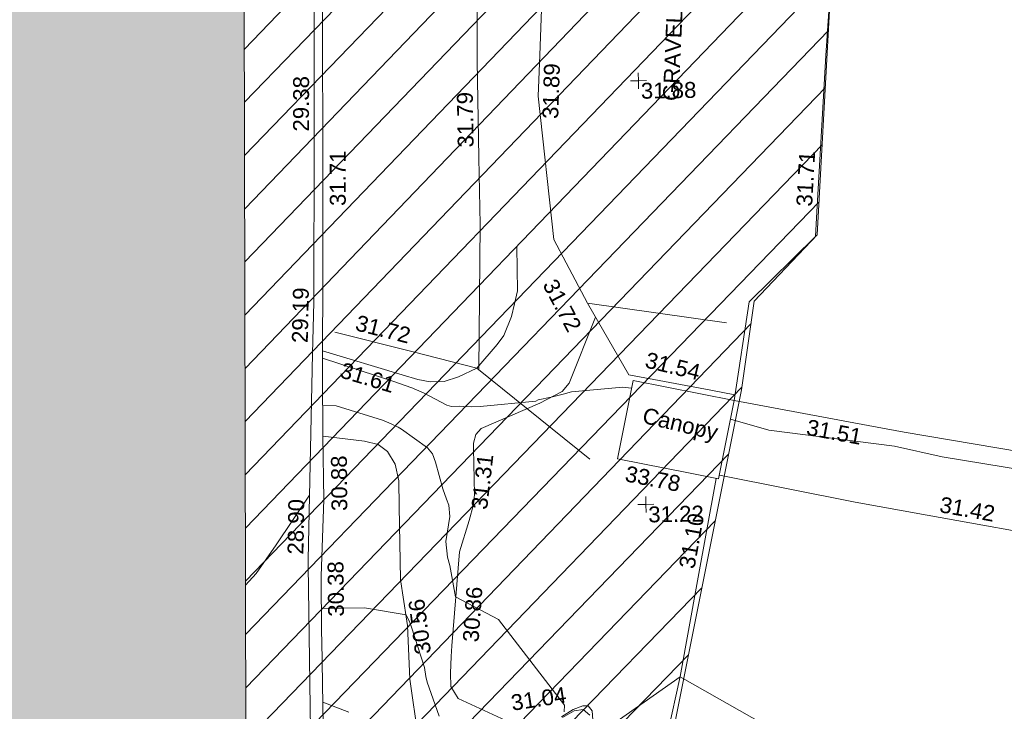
# Model space of a CAD drawing. Header units: millimetres. Extents: x -287732 to 520720, y -88450 to 287754.
# Tile 280 of 383: x 80720 to 103964, y 141384 to 157705. Entities that reach past the tile are written whole.
import ezdxf

# ---------------------------------------------------------------- set-up
doc = ezdxf.new("R2010")
doc.units = ezdxf.units.MM
doc.linetypes.add('IMPORT-HIDDEN2 _3_', pattern=[4762.5, 3175, -1587.5])
doc.linetypes.add('IMPORT-UG_ELEC_STREET LIGHTING_QLB2 _2_', pattern=[2700, 1500, -300.0000000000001, 0, -250, 150, -300.0000000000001, 0, -200])
for name, color, linetype, lineweight, true_color in [('00_UAV_BUILDING_CANOPY', 7, 'Continuous', 9, 0xff7fff), ('00_UAV_FENCE', 7, 'Continuous', 9, 0x264c2f), ('00_UAV_LEVEL_SPOT', 7, 'Continuous', 9, 0x666666), ('00_UAV_SLOPE_BOTTOM', 30, 'Continuous', 9, 0xff7f00), ('00_UAV_SLOPE_TOP', 40, 'Continuous', 9, 0xffbf00), ('00_UAV_WALL', 7, 'Continuous', 9, 0x7c00a5), ('01_DTM_CONTOUR_MJR', 7, 'Continuous', 9, 0x7f3f00), ('01_DTM_CONTOUR_MNR', 7, 'Continuous', 9, 0xa5a552), ('12333-PUM-2D-U-0001-C01 - Rev2_REVIT IMPORT_dwg', 7, 'Continuous', 9, 0x767676), ('A_RHA_Line', 7, 'Continuous', 9, 0x00a600), ('PUM-CHAMBER EXTENTS', 6, 'IMPORT-HIDDEN2 _3_', 9, 0xff00ff), ('PUM-UNABLE TO SURVEY', 190, 'Continuous', 9, 0x7f00ff)]:
    doc.layers.add(name, color=color, linetype=linetype, lineweight=lineweight, true_color=true_color)
doc.layers.add('00_UAV_SURVEY_TEXT', color=7, linetype='Continuous', lineweight=9)
doc.layers.add('A_RHA_Detail', color=7, linetype='Continuous', lineweight=9)
doc.styles.add('Swis721 Lt BT_2', font='swissl.ttf', dxfattribs={"height": 375})

# ---------------------------------------------------------------- blocks, each defined once
blk = doc.blocks.new('12333-PUM-2D-U-0001-C01 - Rev2_REVIT IMPORT_dwg_UAV-2077255-Site Location Plan Proposed')
at = {"layer": '00_UAV_LEVEL_SPOT', "color": 254, "true_color": 0xcccccc, "flags": 128}
for points in [[(0, -500.0000000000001), (0, 0), (-500.0000000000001, 0)], [(500.0000000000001, 0), (0, 0), (0, 500.0000000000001)]]:
    blk.add_lwpolyline(points, dxfattribs=at)
blk = doc.blocks.new('12333-PUM-2D-U-0001-C01 - Rev2_REVIT IMPORT_dwg_MGS62954_T2_Galway_ITM_3d_Rev1-2077680-Site Location Plan Proposed')
at = {"layer": '00_UAV_BUILDING_CANOPY', "color": 254, "true_color": 0xcccccc, "flags": 128}
blk.add_lwpolyline([(533999747.9680002, 725702926.6840005), (534002124.9680003, 725702414.684), (534001728.2167767, 725700572.7354485), (534001060.9033482, 725700716.4731327), (533999351.2167767, 725701084.7354487)], close=True, dxfattribs=at)
at = {"layer": '00_UAV_FENCE', "color": 254, "true_color": 0xcccccc}
blk.add_line((534001980.4570001, 725704250.7944999), (533998706.4570002, 725704770.7944999), dxfattribs=at)
at = {"layer": '00_UAV_FENCE', "color": 254, "true_color": 0xcccccc, "flags": 128}
for points in [[(533982438.1220002, 725724022.3755002), (533985943.1220002, 725724539.3755001), (533986665.2197314, 725724929.8094152), (533989113.122, 725726253.3755002), (533991259.0335968, 725726809.2712353), (533992456.1220001, 725727119.3755001), (533994292.122, 725726287.3755003), (533995488.918522, 725725019.9363321), (533996901.1220001, 725723524.3755001), (533997338.0374556, 725720622.6798762), (533997413.4570001, 725720121.7945001), (533997560.4570001, 725716590.7945), (533997627.6195897, 725715634.9365263), (533997810.4570001, 725713032.7945), (533997680.3679177, 725710645.6953809), (533997627.4570001, 725709674.7945), (533997938.4570001, 725706285.7945), (533998219.477912, 725705731.4368416), (533998706.4570002, 725704770.7944999), (533999654.4570001, 725703066.7944999), (534001579.4926834, 725702666.262988), (534002147.9114427, 725702547.995245)], [(534002124.9680001, 725702414.684), (534002524.1140001, 725704733.8935), (534004114.1140001, 725706251.8935), (534004147.020545, 725706695.6398854), (534004430.4570001, 725710517.7945), (534004531.7503123, 725711678.2747675), (534004822.4570002, 725715008.7945), (534004870.0644059, 725716662.0698646), (534004888.4570002, 725717300.7945001), (534005309.4570001, 725720098.7944999), (534005582.3971291, 725721605.0424485), (534006196.4570001, 725724993.7945), (534006458.4932612, 725726380.8219284)], [(533996113.7648008, 725703247.5412977), (533996202.4570001, 725706675.7945001), (533996202.8639226, 725708245.7016535), (533996203.4570001, 725710533.7945001), (533996259.5097153, 725713244.503803), (533996278.4570001, 725714160.7945), (533996310.4570001, 725717523.7945001), (533996270.1785538, 725718242.4467787), (533996215.4570001, 725719218.7944999), (533995209.4570001, 725722710.7945001), (533994930.2523202, 725722976.8880479), (533992973.4570002, 725724841.7945), (533990692.6774017, 725724660.1610513), (533989540.1220001, 725724568.3755001), (533989384.1220002, 725720740.3755001)], [(533998695.9680001, 725701087.684), (533996066.9680001, 725703286.6840001), (533994568.0064812, 725703693.7373227), (533992726.9680001, 725704193.6840001)], [(534034066.1140001, 725694619.8935002), (534033886.1140001, 725695206.8935), (534031676.1140001, 725695871.8935001), (534029678.9874103, 725696445.8533489), (534028527.1140001, 725696776.8935001), (534025454.114, 725697735.8935001), (534024888.6838627, 725697873.4146086), (534021622.1140001, 725698667.8935), (534020017.697511, 725698998.7121568), (534017165.114, 725699586.8935), (534015108.6750864, 725699944.9454408), (534013897.1140001, 725700155.8935), (534010189.6501126, 725700840.3920677), (534009981.114, 725700878.8935), (534006130.114, 725701596.8935001), (534005277.1623988, 725701771.0533725), (534002124.9680001, 725702414.684)], [(533993691.643, 725678703.6135001), (533993851.6430001, 725682212.6135002), (533993864.4205722, 725683699.7890769), (533993885.9680001, 725686207.6840001), (533994062.7997907, 725688692.1306496), (533994106.9680001, 725689312.684), (533994387.9680001, 725690681.684), (533995427.9680001, 725692622.684), (533996131.272795, 725692530.1396747), (533999812.9680001, 725692045.6840001), (534000110.7220907, 725693295.6711402), (534000736.9680001, 725695924.6840001), (534001186.7326518, 725698172.1673436), (534001669.6567504, 725700585.3491353)], [(534001747.6994078, 725700663.1850859), (534004939.9680001, 725699963.684), (534006638.98102, 725699629.368639), (534009955.9680001, 725698976.6840001), (534011549.7333789, 725698692.0586627), (534014625.9680001, 725698142.6839999), (534016460.8581471, 725697756.6061381), (534018926.1140001, 725697237.8935001), (534021354.0248355, 725696729.2423983), (534021494.1140002, 725696699.8935), (534025137.1140001, 725695838.8935), (534026216.6591423, 725695567.1073939), (534027552.114, 725695230.8935001), (534030991.114, 725694145.8935), (534031006.4631564, 725694140.7330486), (534034242.114, 725693052.8935001), (534034206.114, 725693664.8935)]]:
    blk.add_lwpolyline(points, dxfattribs=at)
at = {"layer": '00_UAV_SLOPE_BOTTOM', "color": 254, "true_color": 0xcccccc, "flags": 128}
for points in [[(533996015.4570001, 725701717.7945), (533996140.4570001, 725701858.7945), (533997536.4570001, 725702433.7945), (533998068.4570001, 725702696.7945), (533998242.4570001, 725702893.7945), (533998890.3066496, 725704440.3305728)], [(533992406.9680001, 725701746.684), (533993382.4570001, 725701608.7944999), (533993707.4570001, 725701521.7945001), (533993926.4570001, 725701354.7945001), (533994095.4570001, 725701056.7945), (533994177.4570001, 725700656.7945001), (533994178.4570001, 725700055.7945001), (533994180.4570001, 725698328.7945001), (533994222.5335636, 725698014.2359159), (533994325.4570001, 725697244.7945001), (533994360.4570001, 725695976.7944999), (533994528.4570001, 725694605.7945)]]:
    blk.add_lwpolyline(points, dxfattribs=at)
at = {"layer": '00_UAV_SLOPE_TOP', "color": 254, "true_color": 0xcccccc, "flags": 128}
for points in [[(533997062.4570002, 725706131.7945001), (533997055.4570001, 725705090.7945), (533996981.4570001, 725704784.7945), (533996909.4570001, 725704489.7945001), (533996720.4570001, 725704041.7945001), (533996554.4570002, 725703833.7945), (533996066.9680001, 725703286.6840001), (533995630.4570001, 725703087.7945001), (533995289.4570001, 725702986.7944999), (533994962.4570001, 725702979.7945001), (533994665.4570002, 725703041.7945), (533994298.6664871, 725703159.6357864), (533992430.9680003, 725703759.684)], [(533998656.4570001, 725694939.7944999), (533998644.4570001, 725695152.7945), (533998555.4570001, 725695269.7945), (533998429.4570001, 725695276.7945), (533998197.4570001, 725695192.7945), (533997920.4570002, 725695020.7944999)], [(533996606.457, 725694960.7945), (533995490.4570001, 725695494.7945001), (533995319.4570003, 725695781.7945), (533995321.4570001, 725696096.7945), (533995343.9926891, 725696491.4735925), (533995358.4570001, 725696744.7945001), (533995580.4570001, 725698955.7945), (533995819.4570003, 725699691.7945), (533995934.4570001, 725700065.7945001), (533995956.4570001, 725700304.7945), (533995956.4570001, 725701393.8699777), (533995956.4570001, 725701515.7945), (533996015.4570003, 725701717.7945)]]:
    blk.add_lwpolyline(points, dxfattribs=at)
at = {"layer": '00_UAV_WALL', "color": 254, "true_color": 0xcccccc, "flags": 128}
for points in [[(533991946.8540001, 725678560.2585), (533991964.9494503, 725678803.5330938), (533992087.968, 725681856.684), (533992100.8872958, 725682667.699386), (533992136.968, 725684932.684), (533992239.9501766, 725687663.0667092), (533992288.968, 725688962.6840001), (533992280.9680001, 725691912.6840001), (533992282.1702427, 725691935.3506714), (533992280.0458808, 725692344.9123584), (533992273.9680002, 725693516.684), (533992288.968, 725694904.6840003), (533992292.9680001, 725696912.6840001), (533992294.2759983, 725697112.2845222), (533992302.9680001, 725698438.6840001), (533992400.9680001, 725700250.6840001), (533992406.9680001, 725701746.684), (533992408.9433315, 725702064.1479753), (533992413.9680001, 725702871.684), (533992430.9680003, 725703759.684), (533992468.9680001, 725705337.6840001), (533992494.7225475, 725706903.8017467), (533992509.4570001, 725707799.7945), (533992570.2935384, 725711902.405002)], [(533991718.585, 725678814.779), (533991761.3979558, 725679818.3149525), (533991761.4323798, 725679823.3458691), (533991801.5850001, 725682388.7790002), (533991827.4972053, 725683706.6219188), (533991872.8446288, 725686012.9011853), (533991902.8110293, 725688705.5889663), (533991922.8963124, 725690510.3901883), (533991981.4815797, 725693235.2891474), (533991983.6731504, 725693704.4999399), (533992007.0123217, 725698701.3685498), (533992007.6747441, 725698843.1918048), (533992195.4807081, 725703689.248296), (533992242.69166, 725704907.457426), (533992316.1248336, 725708683.7302266), (533992381.1856673, 725712029.4586464), (533992397.1900485, 725713681.2148721), (533992445.6276332, 725718680.2885913), (533992456.1220001, 725719763.3755002)]]:
    blk.add_lwpolyline(points, dxfattribs=at)
at = {"layer": '01_DTM_CONTOUR_MJR', "color": 254, "true_color": 0xcccccc, "flags": 128}
blk.add_lwpolyline([(533992901.8645228, 725695219.233664), (533992290.0940507, 725695469.9614544)], dxfattribs=at)
at = {"layer": '01_DTM_CONTOUR_MNR', "color": 254, "true_color": 0xcccccc, "flags": 128}
for points in [[(533999709.7828019, 725702749.4062346), (533999507.716854, 725702773.4519691), (533998291.2201812, 725702689.5732045), (533998093.8352181, 725702639.0877761), (533997810.0000002, 725702570.0000002), (533997498.7239547, 725702511.0419916), (533997446.7761388, 725702483.4570394), (533996128.871167, 725702375.6359272), (533995925.8602711, 725702376.4546403), (533995742.1309284, 725702388.9318248), (533995631.2674898, 725702396.288066), (533995455.1298198, 725702391.4494599), (533995340.7834957, 725702424.0560964), (533994799.8176789, 725702726.507589), (533994576.4060853, 725702826.2517352), (533994543.755124, 725702840.1122797), (533994504.4303055, 725702856.4615017), (533994121.4891796, 725702998.7403365), (533992427.5442591, 725703580.8438855)], [(534004380.1078513, 725693767.8614568), (534000740, 725695920), (533999231.6998088, 725694898.3575528)], [(533998590.2702702, 725695050.5405405), (533998433.6317135, 725695187.3913045), (533998219.9676201, 725695156.4543984), (533997945.0408799, 725695008.1882643)], [(533997983.4000001, 725695136.8000001), (533997999.9201118, 725695299.1985307), (533996471.698486, 725697348.3561747), (533995470, 725697900), (533995344.5140676, 725698635.9713571), (533995299.1857711, 725698833.6335969), (533995266.2271805, 725699206.5357869), (533995367.0057864, 725699792.1999141), (533995350.9278985, 725700066.6910167), (533995292.7004591, 725700210.0270282), (533995211.3210346, 725700451.4182178), (533995049.4866708, 725701080.0890657), (533994984.3291889, 725701278.7050683), (533994869.837924, 725701428.705639), (533994261.5289609, 725701874.6526273), (533994182.0921707, 725701925.7240115), (533994019.445049, 725702009.9546609), (533993818.519488, 725702096.1107503), (533992731.6633395, 725702452.1692706), (533992411.4681265, 725702469.9186177)], [(534025349.2970878, 725697122.7886028), (534024560.6341183, 725697506.4291625), (534021620, 725698670.0000001), (534017170.0000001, 725699590.0000001), (534014480.7221875, 725700678.7478828), (534014031.6670402, 725700721.448134), (534011290.0000001, 725700640), (534009975.5637075, 725700458.5522165), (534007009.4975086, 725700998.3594068), (534005891.1763167, 725701270.86484), (534002934.7718468, 725701702.1308424), (534002031.4020118, 725701980.2965896)], [(533992066.2498626, 725700354.6365284), (533991260.3722934, 725699202.0650829), (533990771.9223536, 725698533.7291317), (533990517.1160828, 725698260.7931753)], [(533995034.4934732, 725695089.2584023), (533994761.1661807, 725695896.4237124), (533994736.8067227, 725696027.1008406), (533994705.6010699, 725696242.6568133), (533994418.4119353, 725697197.0815849), (533994380.5946819, 725697309.6182821), (533994300.0000001, 725697490), (533993312.470445, 725697678.2053077), (533992297.9963065, 725697680.0035518)]]:
    blk.add_lwpolyline(points, dxfattribs=at)
at = {"xscale": 0.375, "yscale": 0.375, "zscale": 0.375}
for p in [(534000000, 725710000.0000001), (534000000, 725700000)]:
    blk.add_blockref('12333-PUM-2D-U-0001-C01 - Rev2_REVIT IMPORT_dwg_UAV-2077255-Site Location Plan Proposed', p, dxfattribs=at)
at = {"layer": '00_UAV_BUILDING_CANOPY', "color": 251, "true_color": 0x666666, "char_height": 375, "attachment_point": 1, "line_spacing_factor": 1.005061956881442, "style": 'Swis721 Lt BT_2'}
for s, insert, width, rotation in [('Canopy', (534000020.091337, 725702295.9584101), 2113.25889379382, 345.5061438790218), ('33.78', (533999575.3379589, 725700925.068161), 1495.902363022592, 347.8443495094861)]:
    blk.add_mtext(s, dxfattribs=dict(at, insert=insert, width=width, rotation=rotation))
at = {"layer": '00_UAV_FENCE', "color": 251, "true_color": 0x666666, "char_height": 375, "width": 1495.902363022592, "attachment_point": 1, "line_spacing_factor": 1.005061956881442, "style": 'Swis721 Lt BT_2'}
for s, insert, rotation in [('31.89', (533997713.6990489, 725709146.9428091), 87.10843507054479), ('31.79', (533995707.6991319, 725708495.8300096), 89.98514883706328), ('31.71', (534003671.6353002, 725706981.579098), 85.75892554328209), ('31.72', (533997978.0853178, 725705399.8763057), 296.88184926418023), ('31.72', (533993288.0382064, 725704596.1129298), 344.8073155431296), ('31.54', (534000108.2337701, 725703601.7036023), 345.29848799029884), ('31.51', (534003871.2574262, 725701946.9765575), 348.4596969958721), ('31.42', (534006979.89043, 725700067.0136307), 348.86810655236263), ('31.10', (534000750.1883455, 725698514.4850805), 78.68349867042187)]:
    blk.add_mtext(s, dxfattribs=dict(at, insert=insert, rotation=rotation))
at = {"layer": '00_UAV_LEVEL_SPOT', "char_height": 375, "width": 1495.902363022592, "attachment_point": 1, "line_spacing_factor": 1.005061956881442, "style": 'Swis721 Lt BT_2'}
for s, insert in [('31.88', (534000051.8765643, 725709949.1441547)), ('31.22', (534000051.8765643, 725699949.1441548))]:
    blk.add_mtext(s, dxfattribs=dict(at, insert=insert))
at = {"layer": '00_UAV_SLOPE_BOTTOM', "color": 251, "true_color": 0x666666, "insert": (533994495.8061089, 725696537.0939968), "char_height": 375, "width": 1495.902363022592, "attachment_point": 1, "rotation": 96.30479166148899, "line_spacing_factor": 1.005061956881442, "style": 'Swis721 Lt BT_2'}
blk.add_mtext('30.56', dxfattribs=at)
at = {"layer": '00_UAV_SLOPE_TOP', "color": 251, "true_color": 0x666666, "char_height": 375, "width": 1495.902363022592, "attachment_point": 1, "line_spacing_factor": 1.005061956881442, "style": 'Swis721 Lt BT_2'}
for s, insert, rotation in [('31.61', (533992920.2327965, 725703487.5831431), 342.188992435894), ('31.31', (533995876.8302722, 725699979.2402232), 82.37047199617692), ('30.86', (533995619.4063267, 725696841.9297047), 84.89472516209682), ('31.04', (533996712.2961437, 725695556.2352736), 7.779488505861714)]:
    blk.add_mtext(s, dxfattribs=dict(at, insert=insert, rotation=rotation))
at = {"layer": '00_UAV_SURVEY_TEXT', "color": 251, "true_color": 0x666666, "insert": (534000565.6022352, 725709520.7587675), "char_height": 375, "width": 2322.210334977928, "attachment_point": 1, "rotation": 86.53897946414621, "line_spacing_factor": 1.005061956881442, "style": 'Swis721 Lt BT_2'}
blk.add_mtext('GRAVEL', dxfattribs=at)
at = {"layer": '00_UAV_WALL', "color": 251, "true_color": 0x666666, "char_height": 375, "width": 1495.902363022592, "attachment_point": 1, "line_spacing_factor": 1.005061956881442, "style": 'Swis721 Lt BT_2'}
for s, insert, rotation in [('29.38', (533991825.8493992, 725708943.3113569), 88.88597012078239), ('31.71', (533992663.8113508, 725707170.9920831), 89.0674662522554), ('29.19', (533991710.3039052, 725703958.2386947), 87.78064764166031), ('30.88', (533992576.0266281, 725699972.1380472), 89.53339814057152), ('28.90', (533991520.5397781, 725698968.008436), 88.05785501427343), ('30.38', (533992453.9544705, 725697479.6204214), 89.62454155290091)]:
    blk.add_mtext(s, dxfattribs=dict(at, insert=insert, rotation=rotation))
blk = doc.blocks.new('12333-PUM-2D-U-0001-C01 - Rev2_REVIT IMPORT_dwg-1620468-Site Location Plan Proposed')
at = {"layer": 'PUM-CHAMBER EXTENTS', "true_color": 0xfff4d4}
h = blk.add_hatch(dxfattribs=at)
h.set_pattern_fill('FP_14', style=0, pattern_type=2)
h.set_pattern_definition([(45, (-533641079.65, -725615854.3560001), (-618.7184335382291, 618.7184335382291), [])])
h.paths.add_polyline_path([(351699.7223387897, 60394.56140982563), (351708.9931529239, 60906.25732130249), (352393.2163071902, 60898.13015708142), (353041.6677554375, 66223.39089351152), (353206.9931679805, 73966.25732118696), (353982.8594361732, 73952.71452510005), (354317.3501528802, 76699.64382133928), (358888.3501528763, 76111.64382135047), (361222.350152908, 86809.64382132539), (361563.3501529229, 88895.64382133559), (363078.3501529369, 90435.64382137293), (363904.3501529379, 101867.6438212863), (365385.1266995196, 110525.3932341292), (365230.9820148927, 110551.7047199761), (365498.4008083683, 111226.8875165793), (365470.0968050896, 111952.5482150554), (365624.7061381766, 111926.1574136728), (366051.3501529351, 114420.6438213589), (364898.3501528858, 114331.6438213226), (360524.3501529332, 111561.643821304), (356416.7002318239, 111258.678218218), (357929.2858412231, 111182.0907012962), (360544.5530249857, 111349.5624075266), (360546.5568067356, 111049.5690885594), (355314.0187962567, 111014.6190039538), (355309.6134037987, 111177.0234435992), (355277.3501528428, 111174.6438213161), (352644.3501529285, 114141.6438213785), (338239.8330883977, 112460.2766464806), (329804.3501528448, 111555.6438213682), (319532.3501528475, 110592.6438213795), (310517.3501528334, 109863.6438213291), (302620.3501528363, 109581.6438213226), (295825.3501529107, 109566.6438213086), (279813.350152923, 106549.6438213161), (276140.8366145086, 103581.1872824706), (276061.814112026, 103425.8629484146), (271406.8224872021, 105468.1551963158), (271509.3894614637, 105701.9358727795), (267649.3501529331, 107463.6438213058), (260223.350152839, 100640.6438213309), (259796.3501529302, 72682.64382134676), (269496.3501528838, 64316.64382130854), (273776.3501529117, 63665.64382135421), (309011.3501528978, 62955.64382139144), (311037.3501528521, 62074.6438213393), (338250.4136490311, 60841.37633496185), (351699.5658924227, 60394.56660730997)])
h.paths.add_polyline_path([(268358.9909750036, 65556.86419187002), (264596.4920611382, 69167.41490751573), (264804.2082447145, 69383.87273540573), (266581.5988270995, 67470.36930634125), (268566.7072650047, 65773.32227584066), (268393.5501527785, 65592.87780161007)])
h.paths.add_polyline_path([(332379.8871528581, 67575.85382149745), (302320.8871528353, 68122.85382142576), (302332.4158496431, 68783.33241919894), (280169.8095181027, 69186.63780598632), (280330.3604934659, 78384.59702432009), (275960.0958838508, 78464.13017966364), (276108.0612945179, 86595.19465455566), (280450.151176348, 86519.40319374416), (280756.2778082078, 103341.6855813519), (302910.5740271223, 102938.5317815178), (302920.972094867, 103534.2366836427), (310787.9439886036, 103391.077438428), (310815.0515439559, 104880.7045066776), (318228.828162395, 104745.7919744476), (318301.0448391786, 108714.2766025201), (322633.8020448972, 108635.4310593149), (322539.6341878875, 103240.5581443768), (349750.1643799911, 102745.3933022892), (349310.9351529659, 74176.4228213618), (332506.0083566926, 74506.52523825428), (332420.0679097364, 69783.88557772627)])
h.paths.add_polyline_path([(262373.7501529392, 72788.24382127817), (262335.6501529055, 75226.64382126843), (265345.5501529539, 75226.64382127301), (265383.6501528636, 72864.44382129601), (265304.282726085, 72862.43451935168)])
h.paths.add_polyline_path([(261383.1501529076, 75912.44382133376), (261459.3501528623, 80789.24382130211), (267517.2501529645, 80713.04382131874), (267441.0501529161, 75836.24382126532), (261504.349508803, 75910.91930113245)])
h.paths.add_polyline_path([(302573.8228673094, 78329.5292630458), (302592.4407276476, 78963.90062831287), (306343.567266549, 78898.43991812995), (306598.9518629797, 91613.856582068), (302817.47857218, 91689.80612071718), (302824.7189976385, 92271.11380375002), (296640.3411529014, 92395.32482125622), (296360.3411528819, 78454.32482147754), (302538.3452618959, 78330.24181806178)])
h.paths.add_polyline_path([(261840.3501529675, 80865.44382132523), (261687.9501528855, 92981.24382128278), (264050.1501528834, 92981.2438213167), (264202.5501529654, 80865.44382135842), (262112.9041611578, 80865.44382132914)])
h.paths.add_polyline_path([(274664.4282881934, 104261.9875886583), (272430.0401462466, 105281.7542374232), (273799.1437452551, 104582.3695657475), (274486.1144024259, 104328.01044291)])
h.paths.add_polyline_path([(315481.3501528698, 115683.6438212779), (326437.1652111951, 116343.5766866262), (364189.3501528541, 120948.6438212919), (366744.3501529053, 124721.6438213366), (363517.3501528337, 126053.6438213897), (359872.3501529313, 126432.6438213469), (352849.3501528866, 126181.6438212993), (339104.3501528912, 124625.6438213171), (335451.3501528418, 124514.6438212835), (325145.3501528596, 123235.643821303), (319635.3501528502, 122976.6438213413), (314446.3501528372, 122493.6438213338), (313566.3501528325, 118980.6438212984), (313763.6326656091, 118640.9882366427)])
h.paths.add_polyline_path([(322305.0501529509, 119194.0438212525), (322152.6501528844, 121403.8438213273), (326724.6501528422, 121784.8438212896), (326877.0501529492, 119498.8438213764), (323355.1979920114, 119264.0536772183)])
h.paths.add_polyline_path([(328629.650152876, 120870.4438213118), (328477.2501528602, 122089.6438212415), (329810.7501529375, 122242.0438213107), (329963.150152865, 121022.843821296), (328841.381541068, 120894.6416942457)])
h.paths.add_polyline_path([(317352.0501529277, 121480.0438213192), (317352.0501529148, 121861.0438213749), (317618.7501529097, 121856.3885555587), (317618.7501529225, 121480.0438212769), (317362.3608134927, 121480.0438213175)])
h.paths.add_polyline_path([(331601.450152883, 122089.6438213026), (331144.2501529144, 122242.0438212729), (331258.5501528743, 122623.0438212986), (331715.7501528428, 122470.6438213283), (331644.5503212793, 122233.3110493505)])
at = {"layer": 'PUM-UNABLE TO SURVEY', "color": 7, "true_color": 0xfff4d4, "flags": 128}
blk.add_lwpolyline([(365385.1266995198, 110525.3932341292), (363904.3501529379, 101867.6438212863), (363078.3501529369, 90435.64382137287), (361563.3501529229, 88895.64382133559), (361222.350152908, 86809.64382132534), (358888.3501528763, 76111.64382135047), (354317.3501528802, 76699.64382133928), (353982.6122505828, 73950.68456939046)], dxfattribs=at)
blk.add_blockref('12333-PUM-2D-U-0001-C01 - Rev2_REVIT IMPORT_dwg_MGS62954_T2_Galway_ITM_3d_Rev1-2077680-Site Location Plan Proposed', (-533641079.6498471, -725615854.3561786))

msp = doc.modelspace()

# ---------------------------------------------------------------- hatches: boundary and pattern name
at = {"layer": 'A_RHA_Detail', "true_color": 0xc0c0c0}
h = msp.add_hatch(color=9, dxfattribs=at)
h.paths.add_polyline_path([(-80880.60083809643, -68502.79057078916), (-80400.865924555, -68483.41509113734), (-80400.865924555, -62984.64684185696), (-24474.85765177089, -63009.32043784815), (-24456.14471271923, -50840.30023858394), (-36622.55041039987, -50831.65104353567), (-36622.55041039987, -44228.57792613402), (-50959.0526582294, -44218.38599194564), (-50959.0526582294, -42573.78171514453), (-54563.9325804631, -42571.21897729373), (-54565.69773352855, -45054.17447474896), (-92408.82109321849, -45027.27149621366), (-92411.78875845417, -49201.74309222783), (-100061.9988811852, -49201.74309222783), (-100052.2214449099, -64852.82557838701), (-86120.90825229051, -64852.82557838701), (-86092.1662649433, -62957.90041523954), (-84861.10047608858, -62957.90041523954), (-84854.79052929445, -68240.109737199), (-80870.60226892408, -68240.10973722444)])
h.paths.add_polyline_path([(-137238.9269902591, -68461.9384092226), (-132719.7426408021, -68433.0633692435), (-132847.0731201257, -62850.04282283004), (-130454.6837966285, -62916.63108078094), (-130498.2830220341, -61355.85393642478), (-117581.136331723, -61423.42893438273), (-117492.3908565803, -49183.91309190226), (-125136.5200282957, -49178.47881952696), (-125133.572703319, -45032.61887136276), (-163007.1824077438, -45005.6942194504), (-163007.1824076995, -44090.2963411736), (-163123.8521269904, -44090.21339942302), (-163122.6389897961, -42383.75184302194), (-166563.8543419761, -42383.75184298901), (-166565.034908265, -44044.39824208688), (-193158.4656786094, -44025.49275805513), (-193195.152889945, -62863.65652504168), (-137269.7106414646, -62916.63108078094), (-137254.3708868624, -65679.90523788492)])
h.paths.add_polyline_path([(120310.9497607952, -32334.28230164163), (120312.4652266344, -31610.73011961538), (133451.2244789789, -31638.24899384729), (133469.2230092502, -19717.98315780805), (121295.7536929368, -19692.48606430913), (121319.8434528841, -8190.941560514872), (112277.0825930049, -8172.001674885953), (112263.1770823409, -14811.1234547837), (78285.85310969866, -14739.95861438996), (78292.82277619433, -8167.077575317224), (75241.99098605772, -8160.673431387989), (69355.76844233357, -8152.931592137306), (69353.6659720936, -9156.74635762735), (68372.60878945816, -9154.691552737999), (68372.60878945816, -13705.52853215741), (69333.7233474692, -13707.54156770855), (69325.07112547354, -16249.53369228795), (66623.4489111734, -16249.53369228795), (66619.79243935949, -17995.29925530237), (65989.07757494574, -17995.2992552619), (65985.44262772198, -19730.78799483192), (57152.23993377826, -19712.28702421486), (57127.42535098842, -31559.89463417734), (70277.87165424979, -31587.43801817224), (70277.87165431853, -32271.7414715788), (78263.96947909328, -32285.12944888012), (78266.62661740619, -31019.79372153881), (112335.8856506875, -31091.15111860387), (112335.8856506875, -32317.57330553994), (119781.4233959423, -32333.17321913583)])
h.paths.add_polyline_path([(7503.717409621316, -1791.439263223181), (15482.43097392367, -674.0213231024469), (15484.0826588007, 148.1327206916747), (56188.28042539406, 205.5276654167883), (56155.84326007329, 14338.3166313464), (18016.62665935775, 14236.48149539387), (17967.9025208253, 34313.18372071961), (21727.10644863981, 34324.0692624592), (21708.90974962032, 40608.10218321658), (18009.66447159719, 40608.10218321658), (17995.54603706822, 45483.75063442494), (9770.084204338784, 45420.6329473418), (3966.213879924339, 45446.76585222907), (3984.771235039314, 14176.56786832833), (1023.062455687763, 14176.56786837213), (-276.5134647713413, 14190.52623461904), (-231.6790044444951, 5968.135265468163), (-226.4491536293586, 193.7444677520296), (553.0869992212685, 183.4716499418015), (7477.609307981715, 143.2867586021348), (7488.638446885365, -674.0213231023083)])
h.paths.add_polyline_path([(77755.59663317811, 53.47451145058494), (77729.51881611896, 1699.844979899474), (94464.47132486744, 1659.976083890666), (94606.37913471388, 17991.390236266), (88810.4190114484, 18015.03260816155), (88799.89418497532, 14436.74271609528), (69413.88950349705, 14457.8773889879), (69377.35724448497, 99.62816357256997), (75241.99098605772, 67.32134432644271)])
h.paths.add_polyline_path([(61252.12079701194, 46453.95617366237), (105774.7348988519, 46472.68783506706), (105768.2642198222, 61852.61234306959), (92285.13876309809, 61852.61234306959), (92308.59670399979, 65784.30757140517), (96107.4668000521, 65767.60445243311), (96059.68081117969, 75209.20847378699), (101084.8427276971, 75071.88872764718), (104988.0046543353, 74765.36560406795), (108403.6894220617, 74363.8408943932), (112009.2703903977, 73787.25420861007), (115645.3524815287, 73049.69667206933), (116890.8108051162, 72761.69136252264), (120208.9929833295, 71893.18353872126), (120865.241739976, 71703.68484519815), (124135.6329506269, 70669.67317906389), (127435.6253142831, 69480.50055823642), (127820.4368670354, 69394.93141813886), (128274.3081769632, 69331.69585753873), (128731.8791144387, 69306.66104516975), (129189.9401488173, 69320.00258290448), (129645.2782985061, 69371.62688826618), (130094.6997111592, 69461.17185603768), (130535.0520071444, 69588.00939074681), (130963.246434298, 69751.24981927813), (131376.2795165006, 69949.74812590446), (131771.2541232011, 70182.11198903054), (132162.5575600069, 70460.5404660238), (132496.0921583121, 70741.69081113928), (132820.871367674, 71064.98072578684), (133117.4593294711, 71414.31364272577), (133383.77568926, 71787.23923950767), (133616.5473239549, 72178.5372844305), (133817.1647262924, 72590.54524898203), (133982.6025969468, 73017.89547513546), (134111.7005086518, 73457.59040801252), (134203.5529320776, 73906.54590458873), (134257.5155883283, 74361.61286216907), (134272.5462649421, 74819.5993153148), (134250.5259875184, 75277.29281745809), (134189.6227572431, 75731.48297747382), (134090.9274700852, 76178.98397757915), (133955.1324028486, 76616.65691993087), (133783.1900598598, 77041.43184345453), (133576.3064937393, 77450.32925647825), (133335.932843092, 77840.48103920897), (133063.7551572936, 78209.15055532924), (132761.6825665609, 78553.75185442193), (132431.8338935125, 78871.8678050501), (132076.5227905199, 79161.26705197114), (131698.2415080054, 79419.91966861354), (131299.6434187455, 79646.01139197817), (131093.5942456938, 79746.34209763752), (132146.0467355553, 83110.22226145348), (122787.7632953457, 86282.54285518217), (121604.3555412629, 82800.3591886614), (117095.9864227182, 83870.84033785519), (116841.9598400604, 83526.35449572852), (116120.5435466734, 91221.93611972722), (110237.7341284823, 91274.27491021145), (110194.3680786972, 90435.39030214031), (104988.0046543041, 90486.49901390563), (104973.2761846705, 94309.82427956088), (103746.1314668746, 94309.8242795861), (103839.9937121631, 122852.1474271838), (96365.09202306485, 122931.9599470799), (96350.3400238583, 123952.4168585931), (104555.5505249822, 123902.1925226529), (104607.3234458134, 120248.5396156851), (125502.5015002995, 120134.1933400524), (125662.0200253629, 137657.3796882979), (114479.5865733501, 137699.2256881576), (114382.306264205, 129149.9458158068), (104644.159003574, 129187.9975073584), (104577.9931702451, 126217.3903144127), (101184.4926406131, 126159.1566967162), (101264.6166812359, 135959.2655565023), (89967.23178808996, 135988.8856164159), (89927.63362986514, 125823.6463181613), (93630.53562302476, 125840.7948842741), (93580.65688892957, 122931.9599470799), (88697.38835376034, 122904.7310126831), (88679.3898954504, 95739.09143775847), (86378.25848996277, 95739.09143775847), (86378.18187189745, 96178.1008337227), (83279.50743284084, 96200.92083327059), (83273.62493422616, 95735.74732133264), (70169.67509619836, 95733.22421950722), (70166.26842742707, 96272.07409347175), (66674.99731294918, 96257.14073655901), (66654.74538556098, 95755.71092136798), (65784.77231079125, 95755.71092136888), (65887.65094984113, 117470.630565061), (53473.3427162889, 117487.9046429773), (53434.44066309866, 98570.46349063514), (40649.41626916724, 98570.46349063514), (40610.16711559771, 94406.01479078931), (38853.82372868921, 94410.36303440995), (38848.65589191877, 89463.65332729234), (40612.46601912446, 89518.45976927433), (40665.38257362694, 86257.73741128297), (38372.19584460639, 86305.72309285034), (38369.79374539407, 76901.0507917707), (50937.9512507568, 76944.40198294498), (50922.88567286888, 74598.78180889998), (56484.9061132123, 74588.85093771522), (56484.9061132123, 75194.85181995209), (92465.4037153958, 75233.0258166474), (92645.92783662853, 71766.64845094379), (89810.55521366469, 69362.83965827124), (85313.16173974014, 69360.94750420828), (85313.16173974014, 66907.4050808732), (75210.14498263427, 66903.15451589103), (75210.14498263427, 63815.70944550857), (70819.40014309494, 63815.70999200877), (70819.21601505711, 64253.35708059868), (69456.83415683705, 64253.35708059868), (69455.7195737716, 66901.99623166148), (61303.32856759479, 66898.5668068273), (61304.56054988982, 63970.32021231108), (70500.41048208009, 63970.32021219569), (70500.4088543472, 61852.59006207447), (61245.6438848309, 61848.69637488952), (61252.03558504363, 46656.49344428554)])
h.paths.add_polyline_path([(-17153.16561239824, 48569.32684293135), (-17153.16561224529, 60770.38083685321), (-29362.88357759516, 60774.70428694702), (-29362.88357759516, 67399.20394580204), (-43507.24466814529, 67405.01911303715), (-43488.5313307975, 69093.07334175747), (-45766.41866231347, 69109.32868388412), (-45794.3462003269, 67405.01911303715), (-47272.11273194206, 67404.2124544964), (-47272.44887633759, 66454.91798908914), (-86004.56386332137, 66468.63299519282), (-86006.66970787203, 60521.58362721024), (-92662.87722510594, 60521.58362721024), (-92665.2138765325, 50184.35611932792), (-79752.0168396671, 50179.78309939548), (-79752.016597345, 48591.4932381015), (-17157.7163123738, 48569.32845417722)])
h.paths.add_polyline_path([(-201056.4185878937, 48628.75479108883), (-138377.9751621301, 48634.64535779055), (-138377.9751621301, 50133.28201003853), (-125467.710581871, 50134.49626164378), (-125468.6909603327, 60566.1903686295), (-132186.8595614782, 60565.86652591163), (-132187.4203588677, 66533.0197876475), (-170643.3098734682, 66805.61809689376), (-170643.3098732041, 67738.78475848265), (-200340.0100486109, 67488.93693764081), (-200348.7171487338, 60827.78025104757), (-201057.5650552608, 60827.71357558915), (-201056.6510294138, 51102.04313372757)])
h.paths.add_polyline_path([(-240051.5126725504, 54769.19491160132), (-239444.490259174, 54811.10754483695), (-239186.5396223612, 54841.92927608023), (-238764.8191577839, 54940.98166103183), (-238382.4735933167, 55122.46891388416), (-237990.3402229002, 55354.87497234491), (-237269.2031023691, 55936.21515020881), (-237032.4836384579, 56225.56611516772), (-236793.0039602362, 56569.31473944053), (-236554.5880578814, 57004.26389721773), (-236432.7219585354, 57267.46508908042), (-236300.081527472, 57753.26238983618), (-236250.7285154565, 58017.17885684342), (-236235.6490609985, 58516.21786804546), (-236233.2538429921, 58987.85640053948), (-236213.7029795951, 59823.48083769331), (-236363.8287855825, 59820.86038205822), (-236634.0279869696, 60698.06075827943), (-236391.9547756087, 61432.19726339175), (-236225.4740089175, 61435.10319600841), (-236201.6036569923, 62637.68779596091), (-232563.5271750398, 62639.28734435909), (-232563.5271750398, 63049.03842404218), (-232732.1945866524, 63049.15302218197), (-232860.1521277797, 63457.95890274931), (-232731.606808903, 63914.24862697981), (-232560.8209656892, 63914.24862697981), (-232515.1276847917, 70598.00033009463), (-240628.6947849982, 70598.85496273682), (-240629.7923196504, 72350.98321577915), (-246412.6011212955, 72347.36085933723), (-246412.6011212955, 70616.45923936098), (-254449.5805725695, 70618.60952619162), (-254454.637144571, 70754.06491720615), (-254469.7140363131, 73191.66276250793), (-263883.2532625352, 73267.83063688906), (-263902.4181505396, 68260.74348553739), (-263714.8217520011, 68259.82096572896), (-263552.9672900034, 67819.65434396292), (-263719.0883117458, 67392.2068408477), (-263913.6298699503, 67392.20684284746), (-263956.7001913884, 58633.76423459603), (-260181.1963171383, 58611.22607638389), (-260192.3146983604, 56354.25111579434), (-257184.684388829, 56339.46086021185), (-257213.4419957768, 57092.93866021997), (-257338.5163846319, 57093.27331223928), (-257471.0109294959, 57531.74572308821), (-257338.5163845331, 58062.22513696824), (-257203.4956297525, 58064.06881289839), (-257173.5751889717, 58598.54056692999), (-256478.2273617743, 58575.27357994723), (-256478.2273617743, 58788.51859473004), (-256013.0091299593, 58911.92701534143), (-255397.0786664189, 58780.99767617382), (-255397.0786664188, 58595.982422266), (-243809.885361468, 58585.92793201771), (-243805.3570672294, 58352.04527760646), (-243740.939469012, 57884.52572680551), (-243619.0830608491, 57421.84877545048), (-243424.3877545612, 56943.65915412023), (-243247.1437899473, 56608.24157713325), (-243003.0710579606, 56249.99021479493), (-242732.2093200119, 55932.75703082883), (-242371.7230178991, 55603.12658811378), (-242141.255125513, 55424.88676767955), (-241804.9643037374, 55216.88439822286), (-241529.4640827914, 55077.02869055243), (-241100.6275144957, 54917.18295003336), (-240836.2134980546, 54840.82833176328), (-240453.4486195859, 54788.60784130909), (-240218.9578693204, 54777.28227442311)])
h.paths.add_polyline_path([(40276.69022552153, 59895.36417752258), (40328.62676029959, 69196.9439153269), (36588.99968785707, 69217.8245910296), (36619.46637569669, 74674.25962428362), (32264.36460078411, 74687.02318924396), (32233.48293867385, 69156.26826306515), (11916.69390495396, 69269.70959686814), (11966.66200111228, 78218.75165974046), (29087.509017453, 78123.15526808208), (29143.44567205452, 88141.1370047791), (15719.348796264, 88216.09212953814), (15732.60379610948, 90589.9978889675), (4594.294101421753, 90652.19003489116), (4525.129359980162, 78265.12250449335), (10096.76365553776, 78234.01258731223), (10077.43887221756, 74773.03821910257), (4547.641142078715, 74803.91453678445), (4465.579974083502, 60107.1600234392), (19125.89094760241, 60025.30234268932), (19139.86249374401, 62527.53804644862), (31738.59196305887, 62457.19146404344), (31724.55430858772, 59943.11609815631), (38369.79364225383, 59906.01157293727)])
h.paths.add_polyline_path([(-246083.0241259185, 72334.29150213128), (-246083.0594797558, 72334.30275087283), (-246208.2905500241, 72334.29150213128)])
h.paths.add_polyline_path([(-114575.3004830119, 112178.0758695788), (-114575.3246435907, 112178.0758695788), (-114707.2752166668, 115801.5811617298)])
h.paths.add_polyline_path([(-154699.9178765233, 101760.4080976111), (-114382.050333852, 101776.0542914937), (-114382.050333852, 106926.9360164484), (-113755.641395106, 106927.1792101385), (-113757.5507412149, 111847.2721531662), (-114431.6837526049, 111847.2721531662), (-114431.8097758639, 112178.0758695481), (-114575.3004830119, 112178.0758695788), (-114578.9984943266, 121707.2390833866), (-123056.9849702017, 121707.2390833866), (-123068.8201032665, 156452.7036899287), (-119381.2340625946, 156454.1348067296), (-119381.2340625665, 160165.8597952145), (-115501.031452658, 160167.3662801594), (-115503.3750945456, 166206.5793118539), (-132411.7987151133, 166599.6604729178), (-132411.8243278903, 166665.6603411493), (-135275.0124468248, 166664.5490317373), (-135275.0124468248, 166628.1883101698), (-135911.3205076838, 166628.1944502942), (-135911.3479256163, 166352.1604668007), (-152521.1633846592, 166345.7146753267), (-152518.3680955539, 159142.6836790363), (-150699.3133726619, 159117.9265656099), (-150758.5477087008, 122560.691203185), (-151059.2005266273, 122560.691203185), (-151061.0981347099, 121302.4374932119), (-154138.3148337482, 121372.6012653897), (-154138.3148337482, 121865.1834517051), (-154704.3888425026, 121867.2611370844), (-154688.5451973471, 119352.3937021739), (-154745.5933227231, 119352.3715636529), (-154745.5763474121, 118722.1532660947), (-160794.1544526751, 118748.7442832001), (-160794.1544526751, 119410.5425977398), (-163852.1622693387, 119422.408321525), (-163855.0715294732, 118762.2003111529), (-167568.6765459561, 118778.5256058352), (-166634.6619849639, 124395.1277019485), (-166930.050559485, 124500.0918161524), (-167568.6765459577, 124707.6250903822), (-168028.2173235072, 124841.3808647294), (-168630.5006276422, 124991.3056740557), (-169238.2056069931, 125117.4693074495), (-169850.3952285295, 125219.6772876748), (-170466.1255403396, 125297.7720169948), (-171089.11025998, 125351.8553033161), (-171704.4065937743, 125381.1774255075), (-172325.0479971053, 125386.3595015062), (-172782.2248668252, 125374.5832362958), (-173401.7764235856, 125337.4554476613), (-174109.844898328, 125263.4341236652), (-174634.1213722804, 125190.4100126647), (-175245.0145766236, 125080.719099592), (-176047.1958093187, 124895.7675260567), (-176665.4852587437, 124724.7228134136), (-177045.3001228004, 124609.1129151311), (-177631.5127792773, 124405.2077276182), (-176665.4852586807, 118818.5158794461), (-177558.9402083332, 118822.4435768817), (-177662.2853368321, 125263.4341236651), (-176365.3912351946, 126542.9270807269), (-159462.2970490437, 126319.910391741), (-157057.7396790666, 128609.0850976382), (-157060.6673204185, 136153.1661957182), (-158638.8016610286, 137740.2441626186), (-159352.3735831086, 137740.2441626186), (-161634.4140634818, 140201.1078539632), (-168727.9404945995, 140256.8191146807), (-171035.0401161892, 137942.8847305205), (-174184.1459014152, 137942.8847305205), (-176460.1167434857, 140292.2858551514), (-177341.6856934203, 140292.2858551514), (-177341.7113613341, 140358.4281613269), (-183428.5803825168, 140356.0660244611), (-185921.6385985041, 137917.4639994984), (-185921.6385985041, 131757.3091155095), (-186906.8767412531, 131756.9267733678), (-187725.3914540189, 130809.9989183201), (-187724.058890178, 127376.1828148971), (-186481.0281350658, 126304.5577463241), (-186479.4846754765, 122327.2959175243), (-185176.2828158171, 121059.4673825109), (-180304.1129154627, 121059.4673824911), (-180304.1136492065, 118802.0484409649), (-193555.3706955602, 118802.0484409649), (-193555.368699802, 133117.8341649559), (-192593.6442938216, 133118.2073819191), (-192593.6442938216, 134200.8158367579), (-192224.6284783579, 134200.9592041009), (-192225.5653014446, 136615.0101267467), (-192595.0012460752, 136615.0101267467), (-192595.4357332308, 137734.4745165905), (-193589.2709668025, 137734.4746851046), (-193589.2685988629, 147474.570583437), (-193163.2062206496, 147492.8644732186), (-192765.7252967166, 147531.087133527), (-192359.9383250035, 147589.5931622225), (-192199.8207947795, 147616.5827294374), (-191882.7548926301, 147682.9245600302), (-191568.5380070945, 147761.6632019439), (-191257.654638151, 147852.677242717), (-190828.6072909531, 148002.2045655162), (-190647.7999969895, 148070.9514233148), (-190349.7690789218, 148197.8750094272), (-190056.9509284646, 148336.4013817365), (-189769.797051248, 148486.3169427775), (-189405.3590254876, 148698.0567944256), (-189132.906026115, 148873.2749095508), (-188867.542109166, 149059.0543929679), (-188609.6764469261, 149255.1087866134), (-188354.9814055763, 149465.3525772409), (-188079.6339208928, 149713.879248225), (-187884.9836199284, 149901.8220103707), (-187545.928247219, 150265.8040604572), (-187446.29984479, 150378.3960832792), (-187241.3270201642, 150629.2310214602), (-187046.3599558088, 150887.9197697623), (-186861.6992771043, 151154.0634500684), (-186546.1373636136, 151669.829875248), (-186524.4196769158, 151707.0632450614), (-163675.2898318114, 151669.829875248), (-163687.5843045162, 148134.07679455), (-157303.6541541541, 148136.492106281), (-157303.6541541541, 155759.91501608), (-157557.4317586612, 155765.0384228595), (-157555.9168973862, 166678.0466575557), (-187009.2021991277, 166699.7464767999), (-187013.0952111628, 162054.4009359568), (-188707.17754695, 162044.5925187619), (-188705.9961892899, 155021.5333641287), (-188737.9999316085, 154650.5326604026), (-188799.0133969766, 154283.1866125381), (-188857.2045401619, 154035.4341107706), (-188966.1106131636, 153679.3368924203), (-189102.6200311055, 153332.8820747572), (-189265.8911675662, 152998.2056672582), (-189454.9174011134, 152677.371060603), (-189645.2484685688, 152421.3220123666), (-189916.9563410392, 152104.2450531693), (-190212.7041973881, 151809.4634871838), (-190530.6686598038, 151538.7947471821), (-190868.8893671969, 151293.9075915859), (-191225.281078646, 151076.3118324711), (-191597.6465194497, 150887.3490191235), (-192092.8415776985, 150682.5621956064), (-192519.2468154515, 150561.8451365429), (-192903.8930791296, 150482.240889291), (-193187.215491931, 150440.8868273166), (-193594.1866364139, 150407.1257787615), (-193594.5952989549, 151459.9895227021), (-205369.2399268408, 151455.4201247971), (-205354.4523517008, 113350.0822379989), (-207187.1580384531, 113349.3710182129), (-207184.3024929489, 105991.0636522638), (-205312.8748221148, 105991.1901500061), (-205311.2362476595, 101769.6553082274), (-175488.6451201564, 101781.2285901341), (-175488.6451201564, 110889.6985621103), (-154703.4627663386, 110897.5679794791), (-154700.2792295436, 102691.5597281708)])
h.paths.add_polyline_path([(193735.9435693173, 113047.8274774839), (208865.0938716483, 114991.0266430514), (208976.1154123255, 114126.6471160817), (216447.8967332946, 115086.3281915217), (216038.7305308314, 118271.9702413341), (232648.5073383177, 120405.3421626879), (233425.993615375, 114352.0734369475), (240632.2017567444, 115277.6440988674), (239854.8412683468, 121329.9334727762), (256406.8682407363, 123455.8879629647), (257091.7572256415, 118089.1198988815), (264572.2871227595, 119040.8180953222), (261877.8350555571, 138524.7609215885), (259178.7147038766, 138221.6086035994), (259197.3483655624, 137439.0084132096), (254686.1480587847, 136897.0007612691), (255412.6810205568, 131314.8303176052), (240852.7447969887, 129522.4514056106), (239771.0426543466, 137918.8519126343), (240649.5822431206, 138010.1984551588), (240062.3063116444, 142776.6750342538), (239165.7694642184, 142685.0143484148), (237630.9646614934, 151018.3171732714), (266172.8791088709, 154560.7889781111), (271297.1876944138, 142612.4006970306), (276531.7397502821, 144861.098714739), (274941.5029779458, 148527.9037281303), (302074.5307653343, 160134.9084326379), (300215.9323773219, 164320.1841173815), (301528.1613272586, 164907.0997989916), (300405.1237791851, 167477.8916353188), (299016.6944531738, 166945.7181824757), (295626.7488506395, 174518.754428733), (294333.0289184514, 177537.1551681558), (287288.8475947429, 174518.754428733), (289427.6893504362, 169661.0163463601), (272956.7816584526, 162557.1203578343), (271943.2187787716, 164897.4305293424), (267016.3118217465, 162764.0369715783), (268502.3094164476, 159357.0430143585), (265200.4029574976, 157946.4096681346), (226856.416695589, 153146.7821792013), (227510.3041274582, 148852.0205334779), (228280.9873165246, 141179.0007483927), (227302.3544112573, 141050.281300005), (227895.3788235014, 136433.1758633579), (228748.5501749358, 136523.8855003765), (229602.3077302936, 128023.7667641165), (217691.2359889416, 126493.8999679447), (217642.3600127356, 126874.433267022), (215138.5007311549, 126552.8357430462), (215194.9980427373, 126112.965074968), (215015.6132226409, 126089.924757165), (214840.9672575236, 127449.66446064), (192258.7012018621, 124549.1816390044), (193486.3576426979, 114991.0266430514)])
h.paths.add_polyline_path([(-78076.24187439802, 117605.5188722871), (-78076.23951902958, 117610.0871211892), (-78070.318122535, 129485.7330792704), (-74723.15926543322, 129478.385255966), (-74723.15926543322, 125435.7860624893), (-48015.64546086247, 125380.0246061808), (-47996.55031653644, 135872.5822179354), (-61198.15919578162, 135901.5630078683), (-74714.72264144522, 135923.5088764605), (-74723.6287602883, 131865.2975510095), (-78070.318122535, 131872.642169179), (-78062.97909487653, 149549.7689430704), (-58292.26570492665, 149541.5607197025), (-58292.26570491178, 148946.2407608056), (-37707.70924046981, 148937.6946533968), (-37703.30827430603, 159740.0672041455), (-44148.26955755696, 159742.7429641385), (-44148.26955755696, 162961.3319174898), (-49829.95437583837, 162961.3319174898), (-49830.92144130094, 160632.0129326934), (-78494.09026625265, 160643.9130440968), (-78494.09026625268, 161615.1537738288), (-78739.225852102, 161615.2555472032), (-78691.7919454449, 168187.9195488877), (-90844.57645036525, 168126.8149079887), (-90962.52567694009, 152686.7636277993), (-89064.97866809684, 152685.9758215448), (-89079.54115380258, 117610.0871211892), (-78374.80218507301, 117605.6428258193)])
h.paths.add_polyline_path([(69254.82576126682, 129235.9722870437), (69259.97086178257, 136167.789247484), (86068.0992678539, 136131.0235193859), (86008.66431381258, 164703.3084147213), (58789.63167882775, 164723.511581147), (58789.63167882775, 170119.2062865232), (54460.1632489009, 170122.4198087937), (54457.21717773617, 166153.279245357), (47042.2151650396, 166158.7829869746), (47041.10931533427, 164668.9097040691), (39173.27935198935, 164674.7495545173), (39172.83712618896, 164078.9539098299), (17014.87910992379, 164095.4005254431), (17002.38841206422, 147267.1142245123), (12659.63471563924, 147267.1142245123), (12653.60087534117, 139137.9291796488), (17031.41608901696, 139134.6797717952), (17024.5879174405, 129935.3194463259), (39191.34773726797, 129918.8662983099), (39191.34773726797, 129258.2867272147), (69014.0340609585, 129236.1510132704)])
h.paths.add_polyline_path([(39265.62356917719, 139467.8223435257), (33050.91021530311, 139484.1586867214), (33087.56357182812, 153427.9220784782), (39277.60130889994, 153411.6505991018), (39277.60130890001, 152830.3127277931), (43058.29603858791, 152820.3745823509), (43024.83899408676, 140092.5601633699), (39267.2657899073, 140092.5601633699)])
h.paths.add_polyline_path([(1979.548949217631, 189123.2414339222), (18699.10403225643, 189180.0465563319), (18678.46874730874, 195253.6675675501), (24349.02704561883, 195272.9334348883), (24334.96888372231, 199550.7690688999), (28829.78348974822, 199566.0403168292), (28798.3577216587, 208815.6446464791), (24334.949615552, 208806.151404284), (24333.90624841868, 209113.2475694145), (16811.59093053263, 209087.6903002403), (16806.58456499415, 208843.5909093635), (6772.293057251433, 208809.4991440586), (6797.166076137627, 201488.5780549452), (-8471.058649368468, 201436.7038490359), (-8471.058649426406, 200429.0172028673), (-11856.09020770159, 200417.5164702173), (-11823.72827009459, 190892.3684138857), (-7614.729360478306, 190906.6685966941), (-7614.729360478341, 190170.8290169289), (-4608.619189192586, 190169.2993656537), (-4608.238782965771, 190916.8832264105), (1973.379031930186, 190939.2444180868), (1977.122761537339, 189837.3456693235)])
h.paths.add_polyline_path([(-20506.22133143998, 190640.0286460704), (-20122.28942212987, 206347.1214480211), (-41550.34215551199, 207015.2557957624), (-41462.26177903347, 210449.6195896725), (-31391.41053372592, 210152.0276719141), (-31078.64493155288, 223862.5743669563), (-44305.08575743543, 224230.7972280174), (-44490.79956591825, 211865.5542346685), (-47510.12209648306, 211942.9901385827), (-47722.57925071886, 203659.0205614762), (-47076.06680548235, 203635.3001465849), (-47175.4684425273, 199531.9403872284), (-46801.21126120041, 199520.4703269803), (-46873.68175963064, 195478.5899481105), (-44600.40472248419, 195425.2559779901), (-44685.88459507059, 192243.2795180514), (-38073.99929115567, 192135.6564362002), (-38104.39995468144, 191126.972250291), (-21537.79264466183, 190668.5723412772)])
h.paths.add_polyline_path([(16801.02360973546, 195961.500137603), (9656.615133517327, 196015.1086063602), (9643.838150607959, 199513.9922857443), (11631.77992468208, 199485.8321209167), (11631.7920940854, 203322.2460456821), (16806.58456511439, 203391.4855728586), (16801.0407710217, 195984.4293109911)])
h.paths.add_polyline_path([(122084.9264926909, 200536.2570557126), (122088.1805162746, 206386.1947929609), (125211.1061638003, 206386.1947929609), (125211.1162733, 206645.8932837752), (126202.7098976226, 206645.8932838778), (126203.0204769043, 207041.0477229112), (130401.4034741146, 206979.0758390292), (130444.2691124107, 209883.280297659), (126202.8383603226, 209945.8832030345), (126203.0204769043, 214624.1281189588), (127364.791950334, 214624.1281190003), (127365.2106673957, 225380.2058567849), (126159.8599207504, 225380.2527798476), (126207.4133336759, 241475.3410923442), (119482.5411291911, 241495.8747898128), (119479.2041949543, 246182.0096278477), (109943.9121324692, 246175.2196735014), (109953.2702601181, 233033.381429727), (115000.5285021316, 233033.3814296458), (114999.579292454, 208653.4991933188), (112026.3032630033, 208653.4991933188), (112024.3519988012, 200538.6761891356), (122024.6079402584, 200536.2715596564)])
h.paths.add_polyline_path([(30087.05071580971, 200986.75440713), (38030.67179071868, 201028.6865660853), (38030.67179071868, 202922.9731660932), (38109.89531492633, 202923.3913649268), (38067.25569096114, 208827.6066631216), (38013.35839378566, 208827.6672237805), (38012.38630971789, 209012.5383931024), (30044.90685988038, 208970.480297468), (30076.83023715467, 202922.9203834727)])
h.paths.add_polyline_path([(195986.2599417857, 205661.5722736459), (202896.8751332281, 206052.0074670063), (202676.8862551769, 209945.7611691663), (195766.2710618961, 209555.3259759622)])
h.paths.add_polyline_path([(-91652.40581580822, 206392.6172135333), (-79454.24421187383, 206432.5105635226), (-79629.29258199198, 238245.6998510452), (-68904.21147484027, 238215.095164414), (-68918.55832832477, 246312.9061543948), (-68918.56040493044, 246314.0782553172), (-68756.515268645, 246312.9061543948), (-68755.20581930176, 246638.9786699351), (-79620.07671794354, 246651.3624133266), (-79606.5628449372, 247343.5411849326), (-82154.50636787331, 247318.0695596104), (-82154.50636787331, 247488.1275895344), (-91640.64698348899, 247472.5371040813), (-91638.72040628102, 246846.4753752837), (-131470.3702759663, 246641.42150215), (-131470.3702759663, 250159.5419305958), (-142857.1087886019, 250176.7939677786), (-142864.0554935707, 246220.0701029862), (-165118.8027587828, 246272.3986783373), (-165040.0492656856, 253907.936045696), (-178677.4727934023, 253929.5079730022), (-178699.5521575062, 238176.7234097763), (-138599.3373496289, 238209.4781454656), (-138548.4479938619, 206627.5237025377), (-126646.6702863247, 206572.2299428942), (-126666.6805510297, 234825.8818836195), (-124962.7180531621, 234825.9534805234), (-124969.0241559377, 234688.4891474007), (-91595.61129713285, 234664.3133306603), (-91650.87307429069, 207155.5994723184)])
h.paths.add_polyline_path([(142123.7078574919, 209113.5383730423), (152768.4446292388, 209127.3137314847), (152745.2992288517, 227012.63380935), (142100.5623961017, 226998.8584508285), (142121.8067345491, 210582.5602643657)])
h.paths.add_polyline_path([(168998.8561129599, 209274.9592350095), (169026.8416078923, 226860.3446540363), (161686.6780314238, 226876.6646907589), (161647.6783165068, 209291.3037608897), (168846.6177107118, 209275.2977201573)])
h.paths.add_polyline_path([(49761.46820719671, 218476.5678095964), (49794.00484360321, 223316.1680811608), (41274.07755982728, 223363.4010619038), (41273.58999769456, 223290.8795634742), (32187.30576796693, 223351.9666549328), (32202.10532419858, 225553.2987454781), (20081.83724695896, 225634.7833114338), (20035.26675877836, 218707.7438801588), (31566.33951793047, 218630.2204881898), (31566.12891731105, 218598.8950898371), (49750.1971391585, 218476.6435849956)])
h.paths.add_polyline_path([(162361.9830851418, 234154.05208666), (162366.6425722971, 241589.9129272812), (135261.102696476, 241630.986197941), (135249.088870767, 234197.8735112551), (160249.0277027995, 234157.4671671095)])
h.paths.add_polyline_path([(176458.8604389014, 246709.5724700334), (176516.2484477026, 252173.1529804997), (168884.2833866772, 252253.3171281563), (168934.86529241, 257068.9279575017), (164355.0504715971, 257117.0331241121), (164296.1746742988, 251511.808811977), (164416.8965511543, 251510.5407811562), (164367.8024342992, 246836.573754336), (171460.1142273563, 246762.0779818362)])

# ---------------------------------------------------------------- linework, layer by layer
at = {"layer": 'A_RHA_Line', "color": 7}
msp.add_line((86068.09926785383, 136131.0235193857), (86008.66431381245, 164703.3084147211), dxfattribs=at)

# ---------------------------------------------------------------- block references
at = {"layer": '12333-PUM-2D-U-0001-C01 - Rev2_REVIT IMPORT_dwg', "color": 254, "linetype": 'IMPORT-UG_ELEC_STREET LIGHTING_QLB2 _2_', "true_color": 0xffd4d4, "rotation": 0.9999999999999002}
msp.add_blockref('12333-PUM-2D-U-0001-C01 - Rev2_REVIT IMPORT_dwg-1620468-Site Location Plan Proposed', (-261895.0770586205, 55869.5817132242), dxfattribs=at)

doc.saveas('drawing.dxf')
